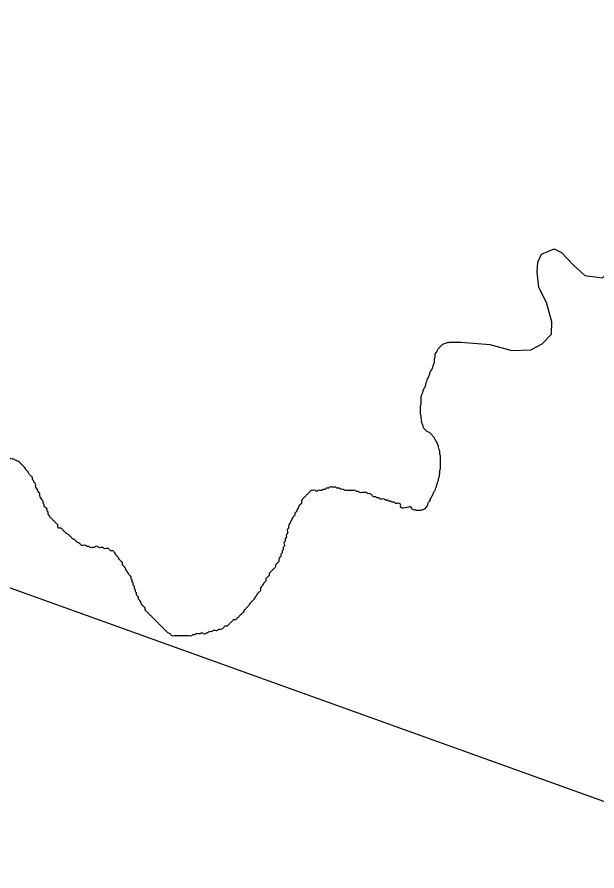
# Model space of a CAD drawing. Extents: x 813775 to 1157140, y 1757555 to 1979907.
# Drawn here: x 1052981 to 1054564, y 1816195 to 1818526 of the extents above; entities that cross this region are included whole.
import ezdxf

# ---------------------------------------------------------------- set-up
doc = ezdxf.new("R2010")
doc.units = 0
doc.layers.add('Level 35', color=7, linetype='Continuous')
doc.layers.add('R_Draft', color=7, linetype='Continuous')

msp = doc.modelspace()

# ---------------------------------------------------------------- linework, layer by layer
at = {"layer": 'Level 35'}
for points in [[(1054440.6, 1817694.1), (1054425.9, 1817746.6), (1054405.3, 1817787.8), (1054400.9, 1817830.5), (1054402.4, 1817857), (1054412.7, 1817879), (1054446.5, 1817893.7), (1054467.1, 1817883.4), (1054500.9, 1817848.1), (1054530.4, 1817820.2), (1054578.9, 1817814.3), (1054605.4, 1817842.2), (1054617.1, 1817889.3), (1054627.4, 1817930.5)], [(1054192.1, 1817638.6), (1054271.5, 1817632.3), (1054331.8, 1817616.1), (1054383.3, 1817617.6), (1054414.2, 1817633.7), (1054439.2, 1817660.2), (1054440.6, 1817694.1)]]:
    msp.add_lwpolyline(points, dxfattribs=at)
for points in [[(1054110.3, 1817560.6), (1054113.2, 1817563.5), (1054114.7, 1817568), (1054116.1, 1817572.4), (1054117.6, 1817576.8), (1054119.1, 1817581.2), (1054120.6, 1817587.1), (1054120.6, 1817593), (1054122, 1817597.4), (1054122, 1817603.3), (1054123.5, 1817607.7), (1054126.4, 1817612.1), (1054129.4, 1817618), (1054132.3, 1817622.4), (1054135.3, 1817625.3), (1054138.2, 1817628.3), (1054141.2, 1817631.2), (1054145.6, 1817634.2), (1054150, 1817635.6), (1054155.9, 1817637.1), (1054160.3, 1817638.6), (1054166.2, 1817638.6), (1054172, 1817638.6), (1054177.9, 1817638.6), (1054183.8, 1817638.6), (1054189.7, 1817638.6), (1054192.1, 1817638.6)], [(1054054.4, 1817189.8), (1054057.3, 1817185.4), (1054060.3, 1817182.4), (1054066.1, 1817181), (1054070.6, 1817179.5), (1054076.4, 1817179.5), (1054082.3, 1817179.5), (1054086.7, 1817181), (1054091.1, 1817182.4), (1054095.6, 1817185.4), (1054098.5, 1817188.3), (1054101.4, 1817192.7), (1054102.9, 1817197.1), (1054104.4, 1817201.6), (1054107.3, 1817204.5), (1054108.8, 1817208.9), (1054111.7, 1817213.3), (1054113.2, 1817217.8), (1054116.1, 1817222.2), (1054117.6, 1817226.6), (1054119.1, 1817231), (1054122, 1817233.9), (1054123.5, 1817238.4), (1054125, 1817242.8), (1054126.4, 1817247.2), (1054127.9, 1817251.6), (1054129.4, 1817257.5), (1054130.9, 1817261.9), (1054132.3, 1817267.8), (1054133.8, 1817272.2), (1054133.8, 1817278.1), (1054135.3, 1817282.5), (1054135.3, 1817288.4), (1054136.7, 1817292.8), (1054136.7, 1817298.7), (1054136.7, 1817304.6), (1054136.7, 1817310.5), (1054136.7, 1817316.3), (1054136.7, 1817322.2), (1054136.7, 1817328.1), (1054135.3, 1817332.5), (1054135.3, 1817338.4), (1054133.8, 1817342.8), (1054132.3, 1817348.7), (1054130.9, 1817353.1), (1054129.4, 1817359), (1054127.9, 1817363.4), (1054125, 1817367.8), (1054122, 1817372.3), (1054120.6, 1817376.7), (1054117.6, 1817379.6), (1054114.7, 1817384), (1054111.7, 1817387), (1054108.8, 1817389.9), (1054104.4, 1817392.9), (1054100, 1817394.3), (1054097, 1817397.3), (1054094.1, 1817400.2), (1054091.1, 1817403.2), (1054089.7, 1817407.6), (1054088.2, 1817412), (1054086.7, 1817416.4), (1054085.3, 1817420.8), (1054085.3, 1817426.7), (1054083.8, 1817431.1), (1054083.8, 1817437), (1054082.3, 1817441.4), (1054082.3, 1817447.3), (1054082.3, 1817453.2), (1054082.3, 1817459.1), (1054082.3, 1817465), (1054083.8, 1817469.4), (1054083.8, 1817475.3), (1054083.8, 1817481.1), (1054083.8, 1817487), (1054085.3, 1817492.9), (1054086.7, 1817497.3), (1054088.2, 1817501.7), (1054089.7, 1817506.2), (1054091.1, 1817510.6), (1054094.1, 1817515), (1054095.6, 1817519.4), (1054097, 1817523.8), (1054098.5, 1817529.7), (1054100, 1817534.1), (1054101.4, 1817538.5), (1054104.4, 1817542.9), (1054105.9, 1817547.4), (1054107.3, 1817551.8), (1054108.8, 1817556.2), (1054110.3, 1817560.6)], [(1053060, 1817186.5), (1053055.3, 1817190), (1053055.3, 1817195.9), (1053052.4, 1817198.8), (1053052.4, 1817204.7), (1053049.4, 1817207.7), (1053046.5, 1817213.5), (1053043.6, 1817219.4), (1053043.6, 1817225.3), (1053040.6, 1817228.3), (1053037.7, 1817234.1), (1053034.7, 1817240), (1053031.8, 1817245.9), (1053031.8, 1817251.8), (1053028.9, 1817254.7), (1053025.9, 1817260.6), (1053023, 1817263.6), (1053023, 1817269.5), (1053020, 1817272.4), (1053017.1, 1817275.3), (1053014.1, 1817278.3), (1053011.2, 1817284.2), (1053008.3, 1817287.1), (1053005.3, 1817290.1), (1053002.4, 1817295.9), (1052999.4, 1817298.9), (1052996.5, 1817301.8), (1052993.6, 1817304.8), (1052990.6, 1817307.7), (1052987.7, 1817310.7), (1052981.8, 1817313.6), (1052975.9, 1817316.5), (1052970, 1817319.5), (1052964.1, 1817319.5), (1052961.2, 1817322.4), (1052955.3, 1817322.4), (1052949.4, 1817325.4), (1052943.5, 1817325.4), (1052937.7, 1817325.4), (1052931.8, 1817325.4), (1052925.9, 1817325.4), (1052922.9, 1817322.4), (1052917.1, 1817322.4), (1052914.1, 1817319.5), (1052908.2, 1817316.5), (1052905.3, 1817313.6), (1052899.4, 1817310.7), (1052896.5, 1817307.7), (1052893.5, 1817304.8), (1052890.6, 1817301.8), (1052887.6, 1817295.9), (1052887.6, 1817290.1), (1052884.7, 1817287.1), (1052881.8, 1817281.2), (1052878.8, 1817278.3), (1052878.8, 1817272.4), (1052875.9, 1817269.5), (1052872.9, 1817263.6), (1052870, 1817260.6), (1052870, 1817254.7), (1052867.1, 1817251.8), (1052864.1, 1817245.9), (1052861.2, 1817243), (1052861.2, 1817237.1), (1052858.2, 1817234.1), (1052855.3, 1817228.3), (1052852.3, 1817222.4), (1052849.4, 1817219.4), (1052849.4, 1817213.5), (1052846.5, 1817210.6), (1052846.5, 1817204.7), (1052843.5, 1817201.8), (1052840.6, 1817195.9), (1052840.6, 1817190), (1052837.6, 1817187.1), (1052837.6, 1817181.2), (1052834.7, 1817178.2), (1052834.7, 1817172.3), (1052831.8, 1817169.4), (1052831.8, 1817163.5), (1052828.8, 1817160.6), (1052828.8, 1817154.7), (1052825.9, 1817151.7), (1052825.9, 1817142.9), (1052822.9, 1817140), (1052820, 1817131.1), (1052817, 1817125.3), (1052817, 1817119.4), (1052814.1, 1817116.4), (1052811.2, 1817107.6), (1052811.2, 1817101.7)], [(1054054.4, 1817189.8), (1054027.9, 1817189.4), (1054027.9, 1817195.3), (1054025, 1817198.3), (1054019.1, 1817198.3), (1054013.2, 1817198.3), (1054010.2, 1817201.2), (1054004.4, 1817201.2), (1054001.4, 1817204.1), (1053995.5, 1817204.1), (1053992.6, 1817207.1), (1053986.7, 1817207.1), (1053983.8, 1817210), (1053977.9, 1817210), (1053972, 1817210), (1053969.1, 1817213), (1053963.2, 1817213), (1053960.2, 1817215.9), (1053954.4, 1817215.9), (1053951.4, 1817218.9), (1053948.5, 1817221.8), (1053945.5, 1817224.7), (1053939.6, 1817224.7), (1053933.8, 1817227.7), (1053927.9, 1817227.7), (1053922, 1817227.7), (1053916.1, 1817227.7), (1053913.2, 1817230.6), (1053907.3, 1817230.6), (1053904.3, 1817233.6), (1053898.5, 1817233.6), (1053892.6, 1817233.6), (1053886.7, 1817233.6), (1053880.8, 1817233.6), (1053874.9, 1817233.6), (1053872, 1817236.5), (1053866.1, 1817236.5), (1053860.2, 1817239.5), (1053854.3, 1817239.5), (1053851.4, 1817242.4), (1053845.5, 1817242.4), (1053839.6, 1817242.4), (1053833.7, 1817242.4), (1053830.8, 1817239.5), (1053824.9, 1817239.5), (1053822, 1817236.5), (1053816.1, 1817236.5), (1053813.1, 1817233.6), (1053807.3, 1817233.6), (1053801.4, 1817233.6), (1053798.4, 1817230.6), (1053795.5, 1817233.6), (1053789.6, 1817233.6), (1053783.7, 1817233.6), (1053780.8, 1817230.6), (1053777.8, 1817227.7), (1053774.9, 1817224.7), (1053772, 1817221.8), (1053769, 1817218.9), (1053766.1, 1817215.9), (1053763.1, 1817213), (1053760.2, 1817210), (1053757.3, 1817204.1), (1053757.3, 1817198.3), (1053754.3, 1817195.3), (1053751.4, 1817192.4), (1053748.4, 1817186.5), (1053745.5, 1817180.6), (1053742.5, 1817174.7), (1053739.6, 1817171.8), (1053739.6, 1817165.9), (1053736.7, 1817162.9), (1053733.7, 1817160), (1053730.8, 1817154.1), (1053727.8, 1817148.2), (1053724.9, 1817142.3), (1053721.9, 1817136.4), (1053721.9, 1817130.6), (1053719, 1817127.6), (1053719, 1817121.7), (1053719, 1817115.8), (1053716.1, 1817112.9), (1053716.1, 1817107), (1053713.1, 1817101.1), (1053713.1, 1817095.2), (1053710.2, 1817092.3), (1053710.2, 1817086.4), (1053710.2, 1817080.5), (1053707.2, 1817077.6), (1053707.2, 1817071.7), (1053704.3, 1817068.8)], [(1053110.1, 1817121.7), (1053107.1, 1817124.7), (1053104.2, 1817127.6), (1053101.2, 1817130.6), (1053095.3, 1817130.6), (1053092.4, 1817133.5), (1053092.4, 1817139.4), (1053089.5, 1817142.3), (1053086.5, 1817145.3), (1053083.6, 1817148.2), (1053080.6, 1817151.2), (1053077.7, 1817154.1), (1053074.8, 1817157.1), (1053071.8, 1817160), (1053068.9, 1817165.9), (1053065.9, 1817168.8), (1053065.9, 1817174.7), (1053063, 1817177.7), (1053063, 1817183.5), (1053060, 1817186.5)], [(1053389.5, 1816848), (1053386.6, 1816851), (1053383.6, 1816853.9), (1053380.7, 1816856.9), (1053377.8, 1816859.8), (1053374.8, 1816862.8), (1053371.9, 1816865.7), (1053368.9, 1816868.6), (1053366, 1816871.6), (1053363, 1816874.5), (1053360.1, 1816877.5), (1053357.2, 1816880.4), (1053354.2, 1816883.4), (1053351.3, 1816886.3), (1053348.3, 1816889.2), (1053345.4, 1816892.2), (1053342.5, 1816895.1), (1053339.5, 1816898.1), (1053336.6, 1816901), (1053333.6, 1816904), (1053330.7, 1816906.9), (1053330.7, 1816912.8), (1053327.7, 1816915.7), (1053324.8, 1816918.7), (1053321.9, 1816921.6), (1053318.9, 1816927.5), (1053316, 1816933.4), (1053313, 1816936.3), (1053313, 1816942.2), (1053310.1, 1816945.2), (1053307.2, 1816948.1), (1053307.2, 1816954), (1053304.2, 1816956.9), (1053304.2, 1816962.8), (1053301.3, 1816965.8), (1053301.3, 1816971.6), (1053298.3, 1816974.6), (1053298.3, 1816980.5), (1053295.4, 1816983.4), (1053295.4, 1816989.3), (1053292.4, 1816992.2), (1053292.4, 1816998.1), (1053289.5, 1817001.1), (1053286.6, 1817004), (1053283.6, 1817009.9), (1053280.7, 1817012.8), (1053277.7, 1817018.7), (1053274.8, 1817024.6), (1053271.9, 1817027.6), (1053268.9, 1817030.5), (1053268.9, 1817036.4), (1053266, 1817039.3), (1053263, 1817042.3), (1053260.1, 1817045.2), (1053257.1, 1817051.1), (1053254.2, 1817054), (1053251.3, 1817057), (1053248.3, 1817062.9), (1053245.4, 1817065.8), (1053242.4, 1817068.8), (1053236.6, 1817068.8), (1053233.6, 1817071.7), (1053230.7, 1817074.6), (1053224.8, 1817074.6), (1053218.9, 1817074.6), (1053216, 1817077.6), (1053210.1, 1817077.6), (1053204.2, 1817077.6), (1053201.3, 1817080.5), (1053195.4, 1817080.5), (1053192.4, 1817077.6), (1053186.5, 1817077.6), (1053180.7, 1817077.6), (1053177.7, 1817080.5), (1053171.8, 1817080.5), (1053168.9, 1817083.5), (1053163, 1817083.5), (1053157.1, 1817083.5), (1053154.2, 1817086.4), (1053151.2, 1817089.4), (1053145.4, 1817092.3), (1053142.4, 1817095.2), (1053139.5, 1817098.2), (1053133.6, 1817101.1), (1053130.6, 1817104.1), (1053127.7, 1817107), (1053124.8, 1817110), (1053121.8, 1817112.9), (1053115.9, 1817115.8), (1053113, 1817118.8), (1053110.1, 1817121.7)], [(1053704.3, 1817068.8), (1053704.3, 1817062.9), (1053701.4, 1817059.9), (1053701.4, 1817054), (1053698.4, 1817051.1), (1053695.5, 1817045.2), (1053695.5, 1817039.3), (1053692.5, 1817036.4), (1053689.6, 1817033.4), (1053686.6, 1817030.5), (1053686.6, 1817024.6), (1053683.7, 1817021.7), (1053680.8, 1817018.7), (1053677.8, 1817015.8), (1053674.9, 1817012.8), (1053671.9, 1817009.9), (1053669, 1817007), (1053669, 1817001.1), (1053666.1, 1816998.1), (1053663.1, 1816995.2), (1053660.2, 1816992.2), (1053660.2, 1816986.4), (1053657.2, 1816983.4), (1053654.3, 1816980.5), (1053651.3, 1816974.6), (1053648.4, 1816971.6), (1053645.5, 1816965.8), (1053645.5, 1816959.9), (1053642.5, 1816956.9), (1053639.6, 1816954), (1053636.6, 1816951), (1053633.7, 1816945.2), (1053630.8, 1816942.2), (1053627.8, 1816936.3), (1053624.9, 1816933.4), (1053621.9, 1816930.4), (1053619, 1816927.5), (1053616, 1816924.6), (1053613.1, 1816918.7), (1053610.2, 1816915.7), (1053607.2, 1816912.8), (1053604.3, 1816909.8), (1053601.3, 1816906.9), (1053598.4, 1816901), (1053595.5, 1816898.1), (1053592.5, 1816895.1), (1053589.6, 1816892.2), (1053586.6, 1816889.2), (1053583.7, 1816886.3), (1053580.7, 1816883.4), (1053577.8, 1816880.4), (1053571.9, 1816880.4), (1053569, 1816877.5), (1053566, 1816874.5), (1053563.1, 1816871.6), (1053560.2, 1816868.6), (1053557.2, 1816865.7), (1053554.3, 1816862.8), (1053548.4, 1816862.8), (1053545.4, 1816859.8), (1053542.5, 1816856.9), (1053536.6, 1816853.9), (1053530.7, 1816853.9), (1053527.8, 1816851), (1053521.9, 1816851), (1053516, 1816851), (1053513.1, 1816848), (1053507.2, 1816848), (1053501.3, 1816845.1), (1053495.4, 1816842.2), (1053489.5, 1816842.2), (1053486.6, 1816845.1), (1053480.7, 1816842.2), (1053474.8, 1816842.2), (1053469, 1816842.2), (1053466, 1816839.2), (1053460.1, 1816839.2), (1053457.2, 1816836.3), (1053451.3, 1816836.3), (1053445.4, 1816836.3), (1053439.5, 1816836.3), (1053433.7, 1816836.3), (1053427.8, 1816836.3), (1053421.9, 1816836.3), (1053416, 1816836.3), (1053410.1, 1816836.3), (1053404.2, 1816836.3), (1053401.3, 1816839.2), (1053398.4, 1816842.2), (1053392.5, 1816845.1), (1053389.5, 1816848)]]:
    msp.add_spline(points, degree=3, dxfattribs=at)
at = {"layer": 'R_Draft'}
msp.add_line((1092628.5, 1802699.3), (1002075.8, 1835270.8), dxfattribs=at)

doc.saveas('drawing.dxf')
